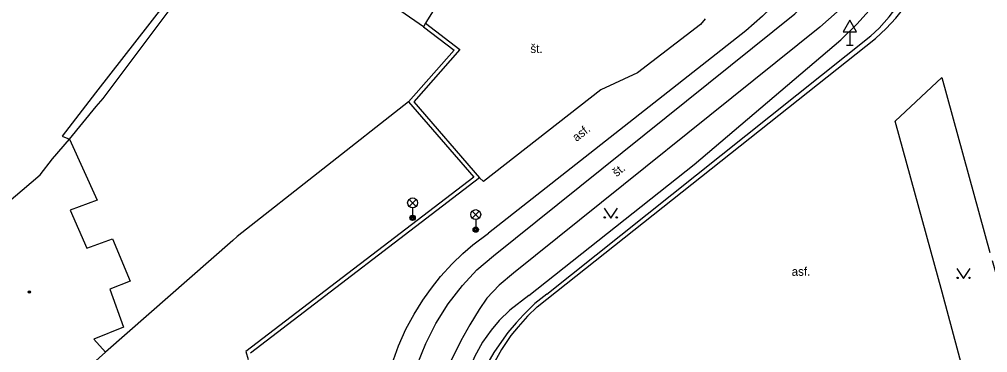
# Model space of a CAD drawing. Extents: x -598341 to -594502, y -1162301 to -1161406.
# Drawn here: x -597578.3 to -597505.5, y -1161699.1 to -1161674 of the extents above; entities that cross this region are included whole.
import ezdxf

# ---------------------------------------------------------------- set-up
doc = ezdxf.new("R2010")
doc.units = 0
for name, color, linetype in [('Vrstva 10', 7, 'Continuous'), ('Vrstva 11', 7, 'Continuous'), ('Vrstva 13', 7, 'Continuous'), ('Vrstva 14', 7, 'Continuous'), ('Vrstva 33', 7, 'Continuous'), ('Vrstva 34', 7, 'Continuous'), ('Vrstva 36', 7, 'Continuous'), ('Vrstva 39', 7, 'Continuous'), ('Vrstva 40', 7, 'Continuous'), ('Vrstva 5', 7, 'Continuous'), ('Vrstva 7', 7, 'Continuous'), ('Vrstva 9', 7, 'Continuous')]:
    doc.layers.add(name, color=color, linetype=linetype)

msp = doc.modelspace()

# ---------------------------------------------------------------- linework, layer by layer
at = {"layer": 'Vrstva 10'}
msp.add_line((-597539.34, -1161695.63), (-597513.89, -1161675.48), dxfattribs=at)
for points in [[(-597513.89, -1161675.48), (-597513.09, -1161674.73), (-597512.36, -1161673.94), (-597511.54, -1161672.91), (-597509.17, -1161668.65), (-597507.7, -1161665.5), (-597506.62, -1161662.6), (-597506.32, -1161661.68), (-597506.17, -1161661.06), (-597505.98, -1161660.04), (-597505.88, -1161658.87)], [(-597508.88, -1161694.51), (-597512.42, -1161681.68), (-597508.92, -1161678.41), (-597505.3, -1161691.54)], [(-597505.13, -1161692.15), (-597504.94, -1161692.85), (-597502.03, -1161703.64), (-597505.68, -1161706.48), (-597508.88, -1161694.51)], [(-597539.34, -1161695.63), (-597540.05, -1161696.32), (-597540.77, -1161697.12), (-597541.31, -1161697.77), (-597542.02, -1161698.82), (-597542.51, -1161699.72), (-597542.88, -1161700.37), (-597543.25, -1161701.26), (-597543.56, -1161702.14), (-597543.82, -1161703.09), (-597544.04, -1161704.12), (-597544.19, -1161705.01), (-597544.28, -1161706.23), (-597544.27, -1161707.37), (-597544.18, -1161708.55), (-597544.01, -1161709.54), (-597543.82, -1161710.45)]]:
    msp.add_lwpolyline(points, dxfattribs=at)
at = {"layer": 'Vrstva 11'}
for p, q in [((-597549, -1161680.23), (-597561.87, -1161690.35)), ((-597562.21, -1161690.63), (-597571.78, -1161699.01)), ((-597561.87, -1161690.35), (-597562.21, -1161690.63))]:
    msp.add_line(p, q, dxfattribs=at)
for points in [[(-597520.4, -1161671.85), (-597522.4, -1161673.8), (-597523.64, -1161674.91), (-597543, -1161690.1)], [(-597526.71, -1161674), (-597527.05, -1161674.42), (-597531.78, -1161678.05), (-597534.55, -1161679.33), (-597543.36, -1161686.2), (-597543.66, -1161685.93)], [(-597548.6, -1161680.23), (-597543.66, -1161685.93)], [(-597543.66, -1161685.93), (-597560.88, -1161699.1)], [(-597550.35, -1161712.92), (-597550.82, -1161711.16), (-597551.08, -1161709.83), (-597551.19, -1161708.86), (-597551.29, -1161707.58), (-597551.3, -1161705.98), (-597551.21, -1161704.46), (-597550.99, -1161702.97), (-597550.59, -1161701.17), (-597550.12, -1161699.59), (-597549.76, -1161698.55), (-597549.2, -1161697.3), (-597548.57, -1161696.16), (-597547.92, -1161695.12), (-597547.81, -1161694.94), (-597547.28, -1161694.21), (-597546.6, -1161693.35), (-597545.73, -1161692.4), (-597544.91, -1161691.62), (-597544.17, -1161690.97), (-597543, -1161690.1)]]:
    msp.add_lwpolyline(points, dxfattribs=at)
at = {"layer": 'Vrstva 13'}
for points in [[(-597542.6, -1161691.79), (-597519.96, -1161673.62), (-597518.64, -1161672.37)], [(-597548.35, -1161699.98), (-597547.7, -1161698.37), (-597546.95, -1161696.87), (-597546.01, -1161695.4), (-597544.94, -1161694.02), (-597543.86, -1161692.85), (-597542.6, -1161691.79)]]:
    msp.add_lwpolyline(points, dxfattribs=at)
at = {"layer": 'Vrstva 14'}
msp.add_line((-597518.09, -1161674.62), (-597541.11, -1161693.08), dxfattribs=at)
for points in [[(-597518.09, -1161674.62), (-597516.79, -1161673.47), (-597514.82, -1161671.27), (-597513.65, -1161669.65), (-597512.36, -1161667.52), (-597511.38, -1161665.25), (-597510.77, -1161662.96), (-597510.47, -1161660.9), (-597510.42, -1161658.32), (-597510.7, -1161656.03)], [(-597516.5, -1161675.57), (-597515.3, -1161674.41), (-597514.14, -1161673.13), (-597513.34, -1161672.05), (-597512.33, -1161670.6), (-597511.73, -1161669.63), (-597510.98, -1161668.2), (-597510.32, -1161666.72), (-597509.72, -1161665.11), (-597509.31, -1161663.75), (-597508.91, -1161661.97), (-597508.68, -1161660.6), (-597508.56, -1161659.44), (-597508.77, -1161658.62), (-597509.16, -1161657.75), (-597509.65, -1161657.04), (-597510.7, -1161656.03)], [(-597539.96, -1161694.78), (-597527.52, -1161684.93), (-597516.5, -1161675.57)], [(-597541.11, -1161693.08), (-597542.18, -1161694), (-597543.11, -1161694.98), (-597543.7, -1161695.83), (-597544.4, -1161696.98), (-597545.08, -1161698.17), (-597545.81, -1161699.69), (-597546.34, -1161701.02), (-597546.66, -1161702.12), (-597546.95, -1161703.4), (-597547.13, -1161704.56), (-597547.21, -1161705.91), (-597547.24, -1161707.62), (-597547.07, -1161709.31), (-597546.63, -1161711.47)], [(-597539.96, -1161694.78), (-597541.39, -1161695.88), (-597542.19, -1161696.64), (-597542.8, -1161697.38), (-597543.43, -1161698.27), (-597544.03, -1161699.37), (-597544.51, -1161700.52), (-597544.78, -1161701.48), (-597544.98, -1161702.46), (-597545.09, -1161703.45), (-597545.11, -1161704.45), (-597544.96, -1161706.53), (-597544.78, -1161708.27), (-597544.38, -1161710.65)]]:
    msp.add_lwpolyline(points, dxfattribs=at)
at = {"layer": 'Vrstva 33'}
for p, q in [((-597548.955, -1161688.08), (-597548.425, -1161687.55)), ((-597548.955, -1161687.55), (-597548.425, -1161688.08)), ((-597548.69, -1161688.19), (-597548.69, -1161688.94)), ((-597544.215, -1161688.96), (-597543.685, -1161688.43)), ((-597544.215, -1161688.43), (-597543.685, -1161688.96)), ((-597543.95, -1161689.07), (-597543.95, -1161689.82))]:
    msp.add_line(p, q, dxfattribs=at)
for centre, radius in [((-597548.69, -1161687.815), 0.375), ((-597543.95, -1161688.695), 0.375), ((-597548.69, -1161688.94), 0.2), ((-597548.69, -1161688.94), 0.145), ((-597548.69, -1161688.94), 0.0876), ((-597543.95, -1161689.82), 0.2), ((-597543.95, -1161689.82), 0.145), ((-597543.95, -1161689.82), 0.0876)]:
    msp.add_circle(centre, radius, dxfattribs=at)
at = {"layer": 'Vrstva 34'}
for p, q in [((-597515.82, -1161674.962), (-597515.82, -1161675.98)), ((-597516.07, -1161675.98), (-597515.57, -1161675.98))]:
    msp.add_line(p, q, dxfattribs=at)
msp.add_lwpolyline([(-597516.32, -1161674.962), (-597515.32, -1161674.962), (-597515.82, -1161674.096)], close=True, dxfattribs=at)
at = {"layer": 'Vrstva 36'}
for points in [[(-597534.3, -1161688.21), (-597533.8, -1161688.96), (-597533.3, -1161688.21)], [(-597507.78, -1161692.75), (-597507.28, -1161693.5), (-597506.78, -1161692.75)]]:
    msp.add_lwpolyline(points, dxfattribs=at)
for centre in [(-597534.25, -1161688.91), (-597533.351, -1161688.91), (-597507.73, -1161693.45), (-597506.831, -1161693.45)]:
    msp.add_circle(centre, 0.05, dxfattribs=at)
at = {"layer": 'Vrstva 39'}
for radius in [0.09, 0.0398]:
    msp.add_circle((-597577.5, -1161694.5), radius, dxfattribs=at)
at = {"layer": 'Vrstva 5'}
for p, q in [((-597545.31, -1161670.45), (-597547.57, -1161674.08)), ((-597547.88, -1161674.59), (-597550.96, -1161672.44)), ((-597547.57, -1161674.08), (-597547.72, -1161674.33)), ((-597547.72, -1161674.33), (-597547.88, -1161674.59)), ((-597575.76, -1161684.52), (-597574.49, -1161683.02)), ((-597574.49, -1161683.02), (-597572.41, -1161687.6)), ((-597576.69, -1161685.72), (-597575.76, -1161684.52)), ((-597586.3, -1161693.83), (-597576.69, -1161685.72)), ((-597572.41, -1161687.6), (-597574.43, -1161688.37)), ((-597574.43, -1161688.37), (-597573.19, -1161691.22)), ((-597573.19, -1161691.22), (-597571.24, -1161690.52)), ((-597571.24, -1161690.52), (-597569.93, -1161693.68)), ((-597569.93, -1161693.68), (-597571.45, -1161694.3)), ((-597571.45, -1161694.3), (-597570.42, -1161697.15)), ((-597570.42, -1161697.15), (-597572.65, -1161698.04)), ((-597572.65, -1161698.04), (-597571.78, -1161699.01)), ((-597571.78, -1161699.01), (-597580.57, -1161706.91))]:
    msp.add_line(p, q, dxfattribs=at)
at = {"layer": 'Vrstva 7'}
msp.add_line((-597561.22, -1161698.98), (-597561.06, -1161699.58), dxfattribs=at)
for points in [[(-597574.49, -1161683.02), (-597572.48, -1161680.59), (-597571.95, -1161679.97), (-597564.2, -1161669.64), (-597561.49, -1161666.13)], [(-597564.36, -1161669.06), (-597572.53, -1161679.56), (-597575.03, -1161682.8), (-597574.49, -1161683.02)], [(-597547.88, -1161674.59), (-597545.58, -1161676.35), (-597549, -1161680.23)], [(-597547.72, -1161674.33), (-597545.15, -1161676.31), (-597548.6, -1161680.23)], [(-597549, -1161680.23), (-597544.1, -1161685.89), (-597561.22, -1161698.98)]]:
    msp.add_lwpolyline(points, dxfattribs=at)
at = {"layer": 'Vrstva 9'}
msp.add_line((-597538.61, -1161694.67), (-597514.26, -1161675.28), dxfattribs=at)
for points in [[(-597514.26, -1161675.28), (-597513.63, -1161674.7), (-597512.87, -1161673.86), (-597511.86, -1161672.52), (-597510.68, -1161670.75), (-597509.79, -1161669.32), (-597509.06, -1161667.99), (-597508.41, -1161666.63), (-597507.69, -1161664.92), (-597507.18, -1161663.41), (-597506.66, -1161661.46), (-597506.24, -1161658.98)], [(-597538.61, -1161694.67), (-597539.5, -1161695.38), (-597540.36, -1161696.21), (-597540.92, -1161696.82), (-597541.53, -1161697.55), (-597542.19, -1161698.46), (-597542.58, -1161699.04), (-597543.15, -1161700), (-597543.54, -1161700.79), (-597544.02, -1161701.94), (-597544.28, -1161702.87), (-597544.5, -1161703.93), (-597544.64, -1161705.19), (-597544.68, -1161706.61), (-597544.66, -1161707.36), (-597544.54, -1161708.45), (-597544.35, -1161709.44), (-597544.04, -1161710.53)]]:
    msp.add_lwpolyline(points, dxfattribs=at)

# ---------------------------------------------------------------- texts
at = {"layer": 'Vrstva 40'}
for s, p in [('št.', (-597539.84, -1161676.56)), ('asf.', (-597520.2, -1161693.29))]:
    msp.add_text(s, height=0.65, dxfattribs=at).set_placement(p)
for s, rotation, p in [('asf.', 38.41431, (-597536.37, -1161683.25)), ('št.', 39.19732, (-597533.36, -1161685.89))]:
    msp.add_text(s, height=0.65, rotation=rotation, dxfattribs=at).set_placement(p)

doc.saveas('drawing.dxf')
